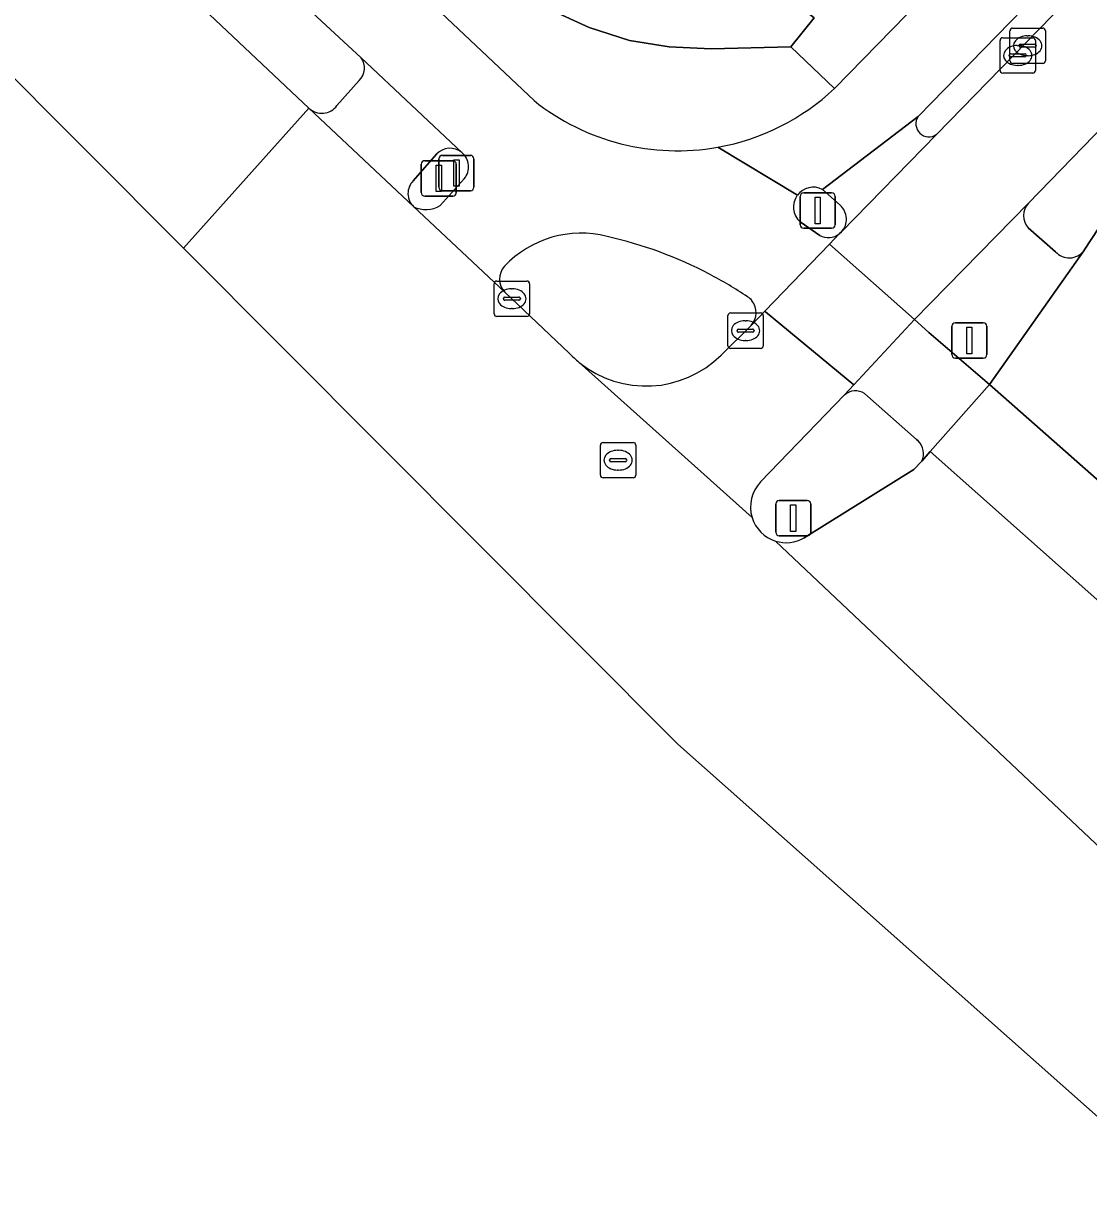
# Model space of a CAD drawing. Extents: x 160663 to 161506, y 382245 to 383291.
# Drawn here: x 160915.9 to 160946.01, y 382841.23 to 382874.61 of the extents above; entities that cross this region are included whole.
import ezdxf

# ---------------------------------------------------------------- set-up
doc = ezdxf.new("R2010")
doc.units = 0
for name, color, linetype in [('IMGEO_Berm_groen', 7, 'Continuous'), ('IMGEO_Drukknoppaal', 7, 'Continuous'), ('IMGEO_Fietspad_gesloten', 7, 'Continuous'), ('IMGEO_Kolk', 7, 'Continuous'), ('IMGEO_Lichtmast', 7, 'Continuous'), ('IMGEO_OVBaan_gesloten', 7, 'Continuous'), ('IMGEO_Pand', 7, 'Continuous'), ('IMGEO_Rijbaan_lokaal_gesloten', 7, 'Continuous'), ('IMGEO_Rioolput', 7, 'Continuous'), ('IMGEO_Verkeerseiland_gesloten', 7, 'Continuous'), ('IMGEO_Verkeersregelinstallatiepaal', 7, 'Continuous'), ('IMGEO_Voetpad_gesloten', 7, 'Continuous'), ('IMGEO_Voetpad_open', 7, 'Continuous')]:
    doc.layers.add(name, color=color, linetype=linetype)

msp = doc.modelspace()

# ---------------------------------------------------------------- linework, layer by layer
at = {"layer": 'IMGEO_Berm_groen'}
for points in [[(160916.344, 382882.06), (160914.512, 382883.75), (160914.489, 382883.149), (160914.415, 382881.173), (160915.373, 382880.325), (160923.962, 382872.219)], [(160925.442, 382873.646), (160916.344, 382882.06)], [(160924.76, 382872.295), (160925.384, 382873.006)]]:
    msp.add_lwpolyline(points, dxfattribs=at)
for centre, radius, start, end in [((160925.058, 382873.358), 0.48, 312.7748, 36.8686), ((160924.326, 382872.627), 0.547, 228.3074, 322.5732)]:
    msp.add_arc(centre, radius, start, end, dxfattribs=at)
at = {"layer": 'IMGEO_Drukknoppaal'}
for p, q in [((160927.643, 382869.989), (160927.643, 382870.789)), ((160927.643, 382870.789), (160927.643, 382869.989)), ((160927.743, 382870.889), (160928.533, 382870.889)), ((160928.533, 382870.889), (160927.743, 382870.889)), ((160928.633, 382870.789), (160928.633, 382869.989)), ((160928.633, 382869.989), (160928.633, 382870.789)), ((160928.533, 382869.889), (160927.743, 382869.889)), ((160927.743, 382869.889), (160928.533, 382869.889))]:
    msp.add_line(p, q, dxfattribs=at)
msp.add_lwpolyline([(160928.063, 382870.764), (160928.213, 382870.764), (160928.213, 382870.014), (160928.063, 382870.014), (160928.063, 382870.764)], dxfattribs=at)
for centre, start, end in [((160927.743, 382870.789), 90, 180), ((160927.743, 382870.789), 90, 180), ((160928.533, 382870.789), 0, 90), ((160928.533, 382870.789), 360, 90), ((160927.743, 382869.989), 180, 270), ((160927.743, 382869.989), 180, 270), ((160928.533, 382869.989), 270, 0), ((160928.533, 382869.989), 270, 0)]:
    msp.add_arc(centre, 0.1, start, end, dxfattribs=at)
at = {"layer": 'IMGEO_Fietspad_gesloten'}
for points in [[(160974.65, 382909.428), (160938.834, 382872.783)], [(160938.487, 382869.927), (160941.196, 382871.992), (160975.751, 382907.414)], [(160930.334, 382872.438), (160900.346, 382900.709)], [(160897.444, 382900.033), (160900.475, 382897.073), (160914.512, 382883.75), (160916.344, 382882.06), (160925.442, 382873.646), (160928.289, 382870.972)], [(160937.78, 382869.76), (160935.53, 382871.119)], [(160935.53, 382871.119), (160937.78, 382869.76)], [(160928.359, 382870.226), (160927.68, 382869.469)], [(160926.928, 382869.438), (160929.504, 382867.02)], [(160938.412, 382868.622), (160937.861, 382869.009)], [(160936.474, 382866.082), (160936.857, 382866.479), (160938.69, 382868.375), (160938.967, 382868.67)], [(160941.502, 382865.884), (160941.097, 382866.243), (160939.379, 382864.402), (160939.11, 382864.113)], [(160941.302, 382862.239), (160941.541, 382862.511), (160943.212, 382864.412), (160941.502, 382865.884)], [(160939.682, 382864.153), (160939.765, 382864.084), (160941.15, 382862.857), (160941.198, 382862.815)]]:
    msp.add_lwpolyline(points, dxfattribs=at)
for centre, radius, start, end in [((160934.389, 382877.496), 6.478, 280.1416, 313.321), ((160934.386, 382877.507), 6.489, 231.3605, 280.1523), ((160927.956, 382870.564), 0.526, 319.9594, 50.7618), ((160938.232, 382869.429), 0.561, 143.8003, 228.5115), ((160938.231, 382869.43), 0.559, 62.7861, 143.7943), ((160927.275, 382870.154), 0.796, 244.1435, 300.5777), ((160931.661, 382865.728), 2.961, 75.5341, 136.8983), ((160929.768, 382856.988), 11.903, 62.3454, 77.2214), ((160938.652, 382869.081), 0.518, 242.4173, 307.4687), ((160929.889, 382867.389), 0.533, 137.0316, 223.7511), ((160929.94, 382857.281), 11.564, 56.1972, 62.423), ((160936.098, 382866.466), 0.506, 37.8157, 56.9962), ((160936.076, 382866.443), 0.537, 317.8001, 38.4035), ((160939.423, 382863.751), 0.478, 57.1543, 130.8461), ((160940.838, 382862.453), 0.51, 335.2557, 45.2139)]:
    msp.add_arc(centre, radius, start, end, dxfattribs=at)
at = {"layer": 'IMGEO_Kolk'}
for p, q in [((160943.869, 382874.487), (160944.721, 382874.487)), ((160943.512, 382873.287), (160943.512, 382874.139)), ((160943.587, 382874.213), (160944.439, 382874.213)), ((160943.794, 382873.561), (160943.794, 382874.413)), ((160944.282, 382874.267), (160944.307, 382874.267)), ((160944.513, 382874.139), (160944.513, 382873.287)), ((160944.795, 382874.413), (160944.795, 382873.561)), ((160944, 382873.993), (160944.025, 382873.993)), ((160944.053, 382873.981), (160944.053, 382873.993)), ((160944.491, 382873.944), (160944.093, 382873.944)), ((160944.096, 382874.03), (160944.494, 382874.03)), ((160944.537, 382873.993), (160944.537, 382873.981)), ((160943.771, 382873.707), (160943.771, 382873.719)), ((160944.209, 382873.67), (160943.811, 382873.67)), ((160943.814, 382873.756), (160944.212, 382873.756)), ((160944.721, 382873.487), (160943.869, 382873.487)), ((160944.023, 382873.433), (160943.998, 382873.433)), ((160944.255, 382873.719), (160944.255, 382873.707)), ((160944.305, 382873.707), (160944.28, 382873.707)), ((160944.439, 382873.213), (160943.587, 382873.213)), ((160929.206, 382866.408), (160929.206, 382867.26)), ((160929.281, 382867.334), (160930.133, 382867.334)), ((160929.694, 382867.114), (160929.719, 382867.114)), ((160930.207, 382867.26), (160930.207, 382866.408)), ((160929.465, 382866.828), (160929.465, 382866.84)), ((160929.903, 382866.791), (160929.505, 382866.791)), ((160929.508, 382866.877), (160929.906, 382866.877)), ((160929.949, 382866.84), (160929.949, 382866.828)), ((160929.717, 382866.554), (160929.692, 382866.554)), ((160935.89, 382866.432), (160936.742, 382866.432)), ((160930.133, 382866.334), (160929.281, 382866.334)), ((160935.815, 382865.506), (160935.815, 382866.358)), ((160936.303, 382866.212), (160936.328, 382866.212)), ((160936.816, 382866.358), (160936.816, 382865.506)), ((160936.074, 382865.926), (160936.074, 382865.938)), ((160936.512, 382865.889), (160936.114, 382865.889)), ((160936.117, 382865.975), (160936.515, 382865.975)), ((160936.558, 382865.938), (160936.558, 382865.926)), ((160936.742, 382865.432), (160935.89, 382865.432)), ((160936.326, 382865.652), (160936.301, 382865.652))]:
    msp.add_line(p, q, dxfattribs=at)
for points in [[(160943.869, 382874.487), (160944.721, 382874.487)], [(160943.512, 382873.287), (160943.512, 382874.139)], [(160943.587, 382874.213), (160944.439, 382874.213)], [(160943.794, 382873.561), (160943.794, 382874.413)], [(160944.513, 382874.139), (160944.513, 382873.287)], [(160944.795, 382874.413), (160944.795, 382873.561)], [(160944.721, 382873.487), (160943.869, 382873.487)], [(160944.439, 382873.213), (160943.587, 382873.213)], [(160929.206, 382866.408), (160929.206, 382867.26)], [(160929.281, 382867.334), (160930.133, 382867.334)], [(160930.207, 382867.26), (160930.207, 382866.408)], [(160935.89, 382866.432), (160936.742, 382866.432)], [(160930.133, 382866.334), (160929.281, 382866.334)], [(160935.815, 382865.506), (160935.815, 382866.358)], [(160936.816, 382866.358), (160936.816, 382865.506)], [(160936.742, 382865.432), (160935.89, 382865.432)]]:
    msp.add_lwpolyline(points, dxfattribs=at)
for centre, radius, start, end in [((160943.871, 382874.411), 0.0765, 91.552, 178.448), ((160943.871, 382874.411), 0.0765, 91.552, 178.448), ((160944.719, 382874.411), 0.0765, 1.552, 88.448), ((160944.719, 382874.411), 0.0765, 1.552, 88.448), ((160943.589, 382874.137), 0.0765, 91.552, 178.448), ((160943.589, 382874.137), 0.0765, 91.552, 178.448), ((160944.437, 382874.137), 0.0765, 1.552, 88.448), ((160944.437, 382874.137), 0.0765, 1.552, 88.448), ((160944.093, 382873.99), 0.0403, 85.8775, 175.7526), ((160944.09, 382873.98), 0.0366, 178.938, 274.7102), ((160944.494, 382873.987), 0.043, 264.8664, 352.4533), ((160944.498, 382873.992), 0.0386, 1.7309, 96.639), ((160943.811, 382873.716), 0.0403, 85.8775, 175.7526), ((160943.808, 382873.706), 0.0366, 178.938, 274.7102), ((160943.871, 382873.563), 0.0765, 181.552, 268.448), ((160943.871, 382873.563), 0.0765, 181.552, 268.448), ((160944.212, 382873.713), 0.043, 264.8664, 352.4533), ((160944.216, 382873.718), 0.0386, 1.7309, 96.639), ((160944.719, 382873.563), 0.0765, 271.552, 358.448), ((160944.719, 382873.563), 0.0765, 271.552, 358.448), ((160943.589, 382873.289), 0.0765, 181.552, 268.448), ((160943.589, 382873.289), 0.0765, 181.552, 268.448), ((160944.437, 382873.289), 0.0765, 271.552, 358.448), ((160944.437, 382873.289), 0.0765, 271.552, 358.448), ((160929.283, 382867.258), 0.0765, 91.552, 178.448), ((160929.283, 382867.258), 0.0765, 91.552, 178.448), ((160930.131, 382867.258), 0.0765, 1.552, 88.448), ((160930.131, 382867.258), 0.0765, 1.552, 88.448), ((160929.505, 382866.837), 0.0403, 85.8775, 175.7526), ((160929.502, 382866.827), 0.0366, 178.938, 274.7102), ((160929.906, 382866.834), 0.043, 264.8664, 352.4533), ((160929.91, 382866.839), 0.0386, 1.7309, 96.639), ((160935.892, 382866.356), 0.0765, 91.552, 178.448), ((160935.892, 382866.356), 0.0765, 91.552, 178.448), ((160936.74, 382866.356), 0.0765, 1.552, 88.448), ((160936.74, 382866.356), 0.0765, 1.552, 88.448), ((160929.283, 382866.41), 0.0765, 181.552, 268.448), ((160929.283, 382866.41), 0.0765, 181.552, 268.448), ((160930.131, 382866.41), 0.0765, 271.552, 358.448), ((160930.131, 382866.41), 0.0765, 271.552, 358.448), ((160936.114, 382865.935), 0.0403, 85.8775, 175.7526), ((160936.111, 382865.925), 0.0366, 178.938, 274.7102), ((160936.515, 382865.932), 0.043, 264.8664, 352.4533), ((160936.519, 382865.937), 0.0386, 1.7309, 96.639), ((160935.892, 382865.508), 0.0765, 181.552, 268.448), ((160935.892, 382865.508), 0.0765, 181.552, 268.448), ((160936.74, 382865.508), 0.0765, 271.552, 358.448), ((160936.74, 382865.508), 0.0765, 271.552, 358.448)]:
    msp.add_arc(centre, radius, start, end, dxfattribs=at)
for centre, major_axis, ratio, start_param, end_param in [((160944.281, 382873.987), (-0.387, 0.002), 0.722429, 4.712389, 7.853982), ((160944.306, 382873.987), (-0.39, 0.002), 0.717154, 1.570796, 4.712389), ((160943.999, 382873.713), (-0.387, 0.002), 0.722429, 4.712389, 7.853982), ((160944.024, 382873.713), (-0.39, 0.002), 0.717154, 1.570796, 4.712389), ((160929.693, 382866.834), (-0.387, 0.002), 0.722429, 4.712389, 7.853982), ((160929.718, 382866.834), (-0.39, 0.002), 0.717154, 1.570796, 4.712389), ((160936.302, 382865.932), (-0.387, 0.002), 0.722429, 4.712389, 7.853982), ((160936.327, 382865.932), (-0.39, 0.002), 0.717154, 1.570796, 4.712389)]:
    msp.add_ellipse(centre, major_axis=major_axis, ratio=ratio, start_param=start_param, end_param=end_param, dxfattribs=at)
at = {"layer": 'IMGEO_Lichtmast'}
for p, q in [((160937.27, 382861.131), (160938.06, 382861.131)), ((160938.06, 382861.131), (160937.27, 382861.131)), ((160937.17, 382860.231), (160937.17, 382861.031)), ((160937.17, 382861.031), (160937.17, 382860.231)), ((160938.16, 382861.031), (160938.16, 382860.231)), ((160938.16, 382860.231), (160938.16, 382861.031)), ((160938.06, 382860.131), (160937.27, 382860.131)), ((160937.27, 382860.131), (160938.06, 382860.131))]:
    msp.add_line(p, q, dxfattribs=at)
msp.add_lwpolyline([(160937.59, 382861.006), (160937.74, 382861.006), (160937.74, 382860.256), (160937.59, 382860.256), (160937.59, 382861.006)], dxfattribs=at)
for centre, start, end in [((160937.27, 382861.031), 90, 180), ((160937.27, 382861.031), 90, 180), ((160938.06, 382861.031), 0, 90), ((160938.06, 382861.031), 360, 90), ((160937.27, 382860.231), 180, 270), ((160937.27, 382860.231), 180, 270), ((160938.06, 382860.231), 270, 0), ((160938.06, 382860.231), 270, 0)]:
    msp.add_arc(centre, 0.1, start, end, dxfattribs=at)
at = {"layer": 'IMGEO_OVBaan_gesloten'}
for points in [[(160978.235, 382904.348), (160983.292, 382909.484), (160980.971, 382911.704), (160978.87, 382909.571), (160976.231, 382906.892), (160941.719, 382871.483), (160939.026, 382868.723), (160938.967, 382868.67), (160938.69, 382868.375), (160941.097, 382866.243), (160944.318, 382869.536), (160948.009, 382873.34)], [(160941.097, 382866.243), (160938.69, 382868.375), (160936.857, 382866.479), (160936.88, 382866.46), (160939.379, 382864.402)]]:
    msp.add_lwpolyline(points, close=True, dxfattribs=at)
for points in [[(160936.88, 382866.46), (160936.857, 382866.479), (160936.474, 382866.082), (160935.624, 382865.238)], [(160936.741, 382861.653), (160939.11, 382864.113), (160939.379, 382864.402), (160936.88, 382866.46)], [(160931.612, 382865.034), (160936.499, 382860.65)]]:
    msp.add_lwpolyline(points, dxfattribs=at)
for centre, radius, start, end in [((160933.504, 382867.378), 3.012, 231.0921, 314.7295), ((160937.469, 382860.947), 1.014, 135.855, 197.0153)]:
    msp.add_arc(centre, radius, start, end, dxfattribs=at)
at = {"layer": 'IMGEO_Pand'}
msp.add_lwpolyline([(160920.608, 382891.343), (160919.706, 382890.067), (160918.377, 382891.079), (160916.401, 382888.684), (160921.225, 382884.187), (160920.925, 382883.848), (160928.865, 382876.393), (160929.798, 382875.64), (160930.803, 382875.007), (160931.893, 382874.502), (160933.032, 382874.14), (160934.152, 382873.957), (160935.338, 382873.9), (160937.592, 382873.956), (160938.257, 382874.773), (160938.078, 382874.918), (160939.108, 382876.103)], close=True, dxfattribs=at)
at = {"layer": 'IMGEO_Rijbaan_lokaal_gesloten'}
for points in [[(160920.419, 382868.265), (160923.962, 382872.219), (160915.373, 382880.325), (160914.415, 382881.173), (160897.873, 382896.769), (160895.719, 382898.788), (160881.554, 382912.179), (160878.596, 382910.215), (160898.025, 382890.727)], [(160943.212, 382864.412), (160941.541, 382862.511), (160946.846, 382857.801), (160947.672, 382860.479)]]:
    msp.add_lwpolyline(points, close=True, dxfattribs=at)
for points in [[(160948.789, 382872.615), (160945.914, 382868.232), (160945.886, 382868.192), (160943.212, 382864.412), (160947.672, 382860.479)], [(160931.327, 382865.296), (160929.504, 382867.02), (160926.928, 382869.438), (160923.962, 382872.219), (160920.419, 382868.265), (160934.401, 382854.241), (160950.316, 382840.118)], [(160936.499, 382860.65), (160931.612, 382865.034)], [(160946.846, 382857.801), (160941.541, 382862.511), (160941.302, 382862.239), (160941.079, 382862.003), (160937.972, 382860.071)], [(160937.162, 382859.983), (160948.266, 382849.491)], [(160950.316, 382840.118), (160953.748, 382844.147), (160950.87, 382846.963), (160948.266, 382849.491), (160937.162, 382859.983)]]:
    msp.add_lwpolyline(points, dxfattribs=at)
for centre, radius, start, end in [((160933.584, 382867.465), 3.13, 223.8626, 230.9529), ((160937.466, 382860.948), 1.012, 197.1479, 252.5074), ((160937.467, 382860.95), 1.014, 252.5012, 299.8996)]:
    msp.add_arc(centre, radius, start, end, dxfattribs=at)
at = {"layer": 'IMGEO_Rioolput'}
for p, q in [((160932.285, 382862.77), (160933.137, 382862.77)), ((160932.21, 382861.844), (160932.21, 382862.696)), ((160932.698, 382862.55), (160932.723, 382862.55)), ((160933.211, 382862.696), (160933.211, 382861.844)), ((160932.469, 382862.264), (160932.469, 382862.276)), ((160932.907, 382862.227), (160932.509, 382862.227)), ((160932.512, 382862.313), (160932.91, 382862.313)), ((160932.953, 382862.276), (160932.953, 382862.264)), ((160933.137, 382861.77), (160932.285, 382861.77)), ((160932.721, 382861.99), (160932.696, 382861.99))]:
    msp.add_line(p, q, dxfattribs=at)
for points in [[(160932.285, 382862.77), (160933.137, 382862.77)], [(160932.21, 382861.844), (160932.21, 382862.696)], [(160933.211, 382862.696), (160933.211, 382861.844)], [(160933.137, 382861.77), (160932.285, 382861.77)]]:
    msp.add_lwpolyline(points, dxfattribs=at)
for centre, radius, start, end in [((160932.287, 382862.694), 0.0765, 91.552, 178.448), ((160932.287, 382862.694), 0.0765, 91.552, 178.448), ((160933.135, 382862.694), 0.0765, 1.552, 88.448), ((160933.135, 382862.694), 0.0765, 1.552, 88.448), ((160932.509, 382862.273), 0.0403, 85.8775, 175.7526), ((160932.506, 382862.263), 0.0366, 178.938, 274.7102), ((160932.91, 382862.27), 0.043, 264.8664, 352.4533), ((160932.914, 382862.275), 0.0386, 1.7309, 96.639), ((160932.287, 382861.846), 0.0765, 181.552, 268.448), ((160932.287, 382861.846), 0.0765, 181.552, 268.448), ((160933.135, 382861.846), 0.0765, 271.552, 358.448), ((160933.135, 382861.846), 0.0765, 271.552, 358.448)]:
    msp.add_arc(centre, radius, start, end, dxfattribs=at)
for centre, major_axis, ratio, start_param, end_param in [((160932.697, 382862.27), (-0.387, 0.002), 0.722429, 4.712389, 7.853982), ((160932.722, 382862.27), (-0.39, 0.002), 0.717154, 1.570796, 4.712389)]:
    msp.add_ellipse(centre, major_axis=major_axis, ratio=ratio, start_param=start_param, end_param=end_param, dxfattribs=at)
at = {"layer": 'IMGEO_Verkeerseiland_gesloten'}
for points in [[(160975.751, 382907.414), (160941.196, 382871.992)], [(160941.719, 382871.483), (160976.231, 382906.892)], [(160948.009, 382873.34), (160944.318, 382869.536)], [(160945.886, 382868.192), (160945.914, 382868.232), (160948.789, 382872.615)], [(160927.57, 382870.922), (160926.917, 382870.173)], [(160927.68, 382869.469), (160928.359, 382870.226)], [(160938.987, 382869.478), (160938.487, 382869.927)], [(160937.861, 382869.009), (160938.412, 382868.622)], [(160944.312, 382868.836), (160945.084, 382868.162)], [(160938.967, 382868.67), (160939.026, 382868.723)], [(160929.504, 382867.02), (160931.327, 382865.296)], [(160935.624, 382865.238), (160936.474, 382866.082)], [(160939.11, 382864.113), (160936.741, 382861.653)], [(160941.198, 382862.815), (160941.15, 382862.857), (160939.765, 382864.084), (160939.682, 382864.153)], [(160941.079, 382862.003), (160941.302, 382862.239)], [(160937.972, 382860.071), (160941.079, 382862.003)]]:
    msp.add_lwpolyline(points, dxfattribs=at)
for centre, radius, start, end in [((160941.502, 382871.783), 0.37, 145.6495, 305.905), ((160927.956, 382870.563), 0.527, 50.8778, 137.0782), ((160927.956, 382870.564), 0.526, 319.9594, 50.7618), ((160927.282, 382869.811), 0.514, 135.2521, 226.4627), ((160938.232, 382869.429), 0.561, 143.8003, 228.5115), ((160938.231, 382869.43), 0.559, 62.7861, 143.7943), ((160927.275, 382870.154), 0.796, 244.1435, 300.5777), ((160938.652, 382869.082), 0.518, 316.1202, 49.7938), ((160944.692, 382869.183), 0.514, 136.6299, 222.3879), ((160931.661, 382865.728), 2.961, 75.5341, 136.8983), ((160929.768, 382856.988), 11.903, 62.3454, 77.2214), ((160938.652, 382869.081), 0.518, 242.4173, 307.4687), ((160945.472, 382868.515), 0.525, 222.2365, 322.0479), ((160929.889, 382867.389), 0.533, 137.0316, 223.7511), ((160929.94, 382857.281), 11.564, 56.1972, 62.423), ((160936.098, 382866.466), 0.506, 37.8157, 56.9962), ((160936.076, 382866.443), 0.537, 317.8001, 38.4035), ((160933.584, 382867.465), 3.13, 223.8626, 230.9529), ((160933.504, 382867.378), 3.012, 231.0921, 314.7295), ((160939.423, 382863.751), 0.478, 57.1543, 130.8461), ((160940.838, 382862.453), 0.51, 335.2557, 45.2139), ((160937.469, 382860.947), 1.014, 135.855, 197.0153), ((160937.466, 382860.948), 1.012, 197.1479, 252.5074), ((160937.467, 382860.95), 1.014, 252.5012, 299.8996)]:
    msp.add_arc(centre, radius, start, end, dxfattribs=at)
at = {"layer": 'IMGEO_Verkeersregelinstallatiepaal'}
for p, q in [((160927.144, 382869.838), (160927.144, 382870.638)), ((160927.144, 382870.638), (160927.144, 382869.838)), ((160927.244, 382870.738), (160928.034, 382870.738)), ((160928.034, 382870.738), (160927.244, 382870.738)), ((160928.134, 382870.638), (160928.134, 382869.838)), ((160928.134, 382869.838), (160928.134, 382870.638)), ((160937.96, 382869.828), (160938.75, 382869.828)), ((160938.75, 382869.828), (160937.96, 382869.828)), ((160928.034, 382869.738), (160927.244, 382869.738)), ((160927.244, 382869.738), (160928.034, 382869.738)), ((160937.86, 382868.928), (160937.86, 382869.728)), ((160937.86, 382869.728), (160937.86, 382868.928)), ((160938.85, 382869.728), (160938.85, 382868.928)), ((160938.85, 382868.928), (160938.85, 382869.728)), ((160938.75, 382868.828), (160937.96, 382868.828)), ((160937.96, 382868.828), (160938.75, 382868.828)), ((160942.249, 382866.155), (160943.039, 382866.155)), ((160943.039, 382866.155), (160942.249, 382866.155)), ((160942.149, 382865.255), (160942.149, 382866.055)), ((160942.149, 382866.055), (160942.149, 382865.255)), ((160943.139, 382866.055), (160943.139, 382865.255)), ((160943.139, 382865.255), (160943.139, 382866.055)), ((160943.039, 382865.155), (160942.249, 382865.155)), ((160942.249, 382865.155), (160943.039, 382865.155))]:
    msp.add_line(p, q, dxfattribs=at)
for points in [[(160927.564, 382870.613), (160927.714, 382870.613), (160927.714, 382869.863), (160927.564, 382869.863), (160927.564, 382870.613)], [(160938.28, 382869.703), (160938.43, 382869.703), (160938.43, 382868.953), (160938.28, 382868.953), (160938.28, 382869.703)], [(160942.569, 382866.03), (160942.719, 382866.03), (160942.719, 382865.28), (160942.569, 382865.28), (160942.569, 382866.03)]]:
    msp.add_lwpolyline(points, dxfattribs=at)
for centre, start, end in [((160927.244, 382870.638), 90, 180), ((160927.244, 382870.638), 90, 180), ((160928.034, 382870.638), 0, 90), ((160928.034, 382870.638), 360, 90), ((160927.244, 382869.838), 180, 270), ((160927.244, 382869.838), 180, 270), ((160928.034, 382869.838), 270, 0), ((160928.034, 382869.838), 270, 0), ((160937.96, 382869.728), 90, 180), ((160937.96, 382869.728), 90, 180), ((160938.75, 382869.728), 0, 90), ((160938.75, 382869.728), 360, 90), ((160937.96, 382868.928), 180, 270), ((160937.96, 382868.928), 180, 270), ((160938.75, 382868.928), 270, 0), ((160938.75, 382868.928), 270, 0), ((160942.249, 382866.055), 90, 180), ((160942.249, 382866.055), 90, 180), ((160943.039, 382866.055), 0, 90), ((160943.039, 382866.055), 360, 90), ((160942.249, 382865.255), 180, 270), ((160942.249, 382865.255), 180, 270), ((160943.039, 382865.255), 270, 0), ((160943.039, 382865.255), 270, 0)]:
    msp.add_arc(centre, 0.1, start, end, dxfattribs=at)
at = {"layer": 'IMGEO_Voetpad_gesloten'}
for points in [[(160928.289, 382870.972), (160925.442, 382873.646)], [(160925.384, 382873.006), (160924.76, 382872.295)], [(160923.962, 382872.219), (160926.928, 382869.438)], [(160941.196, 382871.992), (160938.487, 382869.927), (160938.987, 382869.478)], [(160939.026, 382868.723), (160941.719, 382871.483)], [(160926.917, 382870.173), (160927.57, 382870.922)], [(160944.318, 382869.536), (160941.097, 382866.243), (160941.502, 382865.884), (160943.212, 382864.412), (160945.886, 382868.192)], [(160945.084, 382868.162), (160944.312, 382868.836)]]:
    msp.add_lwpolyline(points, dxfattribs=at)
for centre, radius, start, end in [((160925.058, 382873.358), 0.48, 312.7748, 36.8686), ((160924.326, 382872.627), 0.547, 228.3074, 322.5732), ((160941.502, 382871.783), 0.37, 145.6495, 305.905), ((160927.956, 382870.563), 0.527, 50.8778, 137.0782), ((160927.282, 382869.811), 0.514, 135.2521, 226.4627), ((160938.652, 382869.082), 0.518, 316.1202, 49.7938), ((160944.692, 382869.183), 0.514, 136.6299, 222.3879), ((160945.472, 382868.515), 0.525, 222.2365, 322.0479)]:
    msp.add_arc(centre, radius, start, end, dxfattribs=at)
at = {"layer": 'IMGEO_Voetpad_open'}
for points in [[(160969.409, 382908.377), (160969.691, 382908.048), (160963.933, 382902.47), (160962.242, 382900.693), (160962.405, 382900.537), (160961.3, 382899.375), (160961.123, 382899.543), (160959.329, 382897.657), (160958.177, 382898.714), (160956.667, 382897.068), (160956.948, 382896.81), (160951.057, 382890.389), (160951.444, 382890.027), (160946.792, 382885.259), (160943.016, 382880.612), (160939.251, 382875.978), (160939.108, 382876.103), (160938.078, 382874.918), (160938.257, 382874.773), (160937.592, 382873.956), (160938.834, 382872.783), (160974.65, 382909.428)], [(160900.346, 382900.709), (160930.334, 382872.438)], [(160938.834, 382872.783), (160937.592, 382873.956), (160935.338, 382873.9), (160934.152, 382873.957), (160933.032, 382874.14), (160931.893, 382874.502), (160930.803, 382875.007), (160929.798, 382875.64), (160928.865, 382876.393), (160920.925, 382883.848)]]:
    msp.add_lwpolyline(points, dxfattribs=at)
for centre, radius, start, end in [((160934.389, 382877.496), 6.478, 280.1416, 313.321), ((160934.386, 382877.507), 6.489, 231.3605, 280.1523)]:
    msp.add_arc(centre, radius, start, end, dxfattribs=at)

doc.saveas('drawing.dxf')
